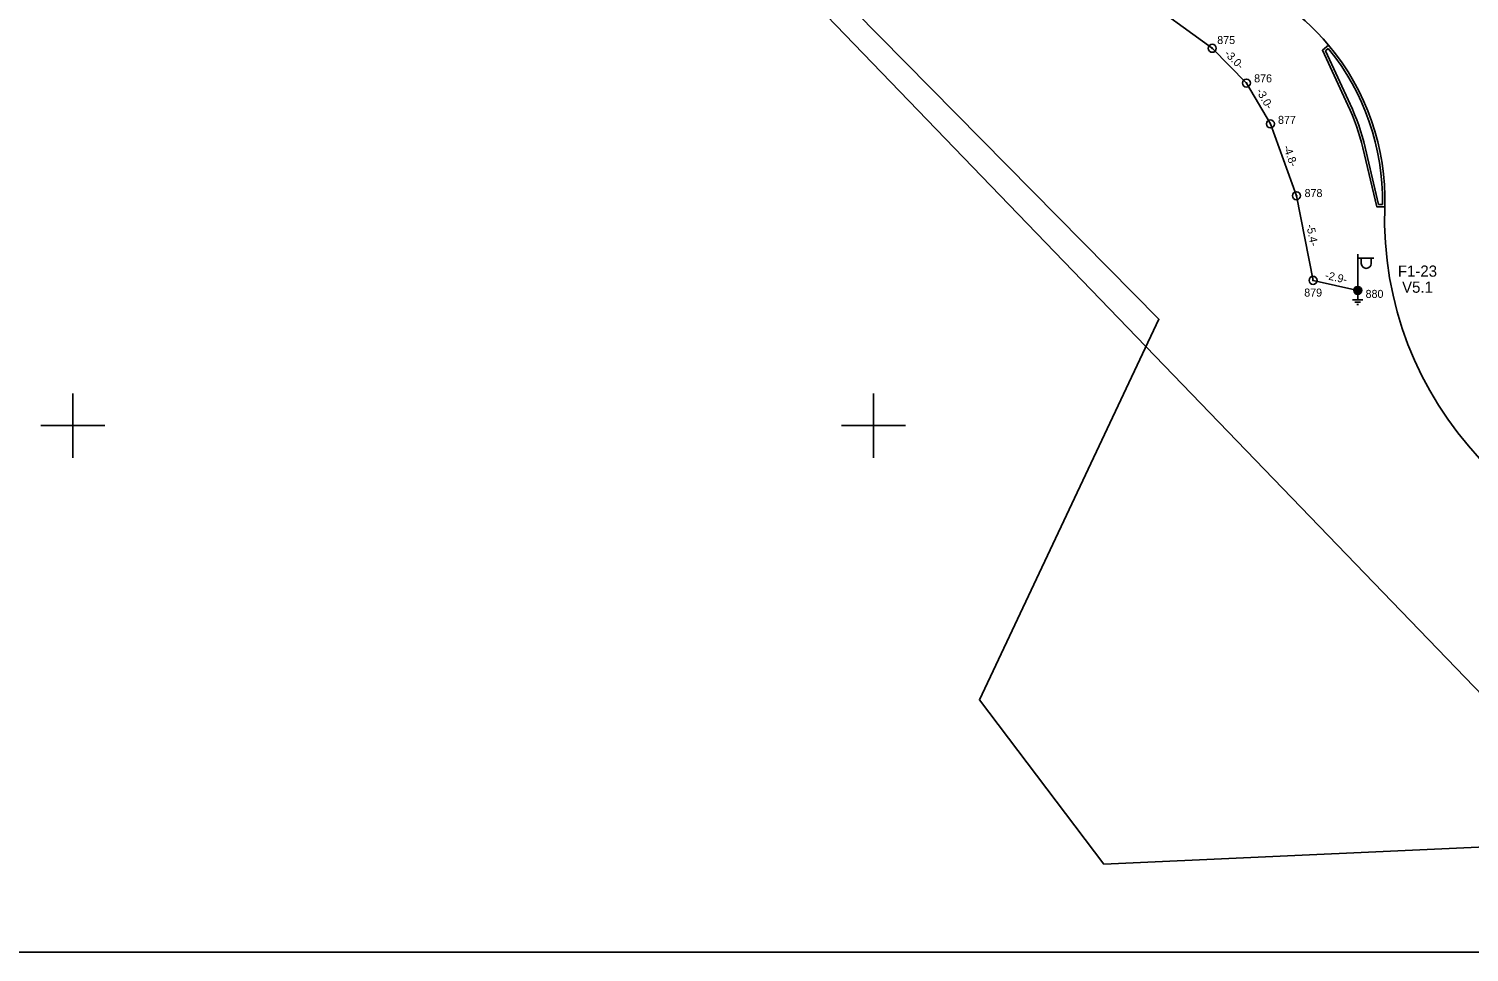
# Model space of a CAD drawing. Extents: x 528816 to 533196, y 6574767 to 6575847.
# Drawn here: x 531597.2 to 531687.2, y 6574767.1 to 6574824.8 of the extents above; entities that cross this region are included whole.
import ezdxf

# ---------------------------------------------------------------- set-up
doc = ezdxf.new("R2010")
doc.units = 0
for name, color, linetype in [('JOONSIDE', 7, 'Continuous'), ('KOORDPUNKT', 7, 'Continuous'), ('MOOTPIIR', 7, 'Continuous'), ('MPKAABEL', 7, 'Continuous'), ('PIIR', 7, 'Continuous'), ('POST', 7, 'Continuous'), ('TEE', 7, 'Continuous'), ('VORK', 7, 'Continuous'), ('VORMISTUS', 7, 'Continuous')]:
    doc.layers.add(name, color=color, linetype=linetype)

msp = doc.modelspace()

# ---------------------------------------------------------------- linework, layer by layer
at = {"layer": 'KOORDPUNKT'}
for centre, radius in [((531671.165, 6574823.559), 0.25), ((531671.165, 6574823.559), 0.025), ((531671.165, 6574823.559), 0.0221), ((531671.165, 6574823.559), 0.0191), ((531671.165, 6574823.559), 0.0161), ((531671.165, 6574823.559), 0.0132), ((531671.165, 6574823.559), 0.0102), ((531671.165, 6574823.559), 0.00726), ((531671.165, 6574823.559), 0.0043), ((531673.302, 6574821.391), 0.25), ((531673.302, 6574821.391), 0.025), ((531673.302, 6574821.391), 0.0221), ((531673.302, 6574821.391), 0.0191), ((531673.302, 6574821.391), 0.0161), ((531673.302, 6574821.391), 0.0132), ((531673.302, 6574821.391), 0.0102), ((531673.302, 6574821.391), 0.00726), ((531673.302, 6574821.391), 0.0043), ((531674.793, 6574818.842), 0.25), ((531674.793, 6574818.842), 0.025), ((531674.793, 6574818.842), 0.0221), ((531674.793, 6574818.842), 0.0191), ((531674.793, 6574818.842), 0.0161), ((531674.793, 6574818.842), 0.0132), ((531674.793, 6574818.842), 0.0102), ((531674.793, 6574818.842), 0.00726), ((531674.793, 6574818.842), 0.0043), ((531676.424, 6574814.355), 0.25), ((531676.424, 6574814.355), 0.025), ((531676.424, 6574814.355), 0.0221), ((531676.424, 6574814.355), 0.0191), ((531676.424, 6574814.355), 0.0161), ((531676.424, 6574814.355), 0.0132), ((531676.424, 6574814.355), 0.0102), ((531676.424, 6574814.355), 0.00726), ((531676.424, 6574814.355), 0.0043), ((531677.463, 6574809.072), 0.25), ((531677.463, 6574809.072), 0.025), ((531677.463, 6574809.072), 0.0221), ((531677.463, 6574809.072), 0.0191), ((531677.463, 6574809.072), 0.0161), ((531677.463, 6574809.072), 0.0132), ((531677.463, 6574809.072), 0.0102), ((531677.463, 6574809.072), 0.00726), ((531677.463, 6574809.072), 0.0043), ((531680.248, 6574808.447), 0.25), ((531680.248, 6574808.447), 0.025), ((531680.248, 6574808.447), 0.0221), ((531680.248, 6574808.447), 0.0191), ((531680.248, 6574808.447), 0.0161), ((531680.248, 6574808.447), 0.0132), ((531680.248, 6574808.447), 0.0102), ((531680.248, 6574808.447), 0.00726), ((531680.248, 6574808.447), 0.0043)]:
    msp.add_circle(centre, radius, dxfattribs=at)
at = {"layer": 'MOOTPIIR'}
msp.add_lwpolyline([(532326.975, 6575157.507), (532011.424, 6575047.308), (531974.249, 6575056.159), (531949.023, 6575045.98), (531934.418, 6575025.179), (531948.58, 6574987.561), (531930.435, 6574980.038), (531915.387, 6575014.558), (531872.016, 6575000.396), (531879.539, 6574971.629), (531794.124, 6574938.436), (531760.931, 6574923.389), (531786.158, 6574793.274), (531744.999, 6574779.555), (531692.776, 6574778.227), (531621.08, 6574852.578), (531554.695, 6574876.477), (531465.739, 6574886.656), (531460.428, 6574919.848), (531387.405, 6574932.24), (531177.628, 6574990.659), (531134.699, 6574992.429), (531095.311, 6575014.115), (530588.571, 6575165.473)], dxfattribs=at)
at = {"layer": 'MPKAABEL'}
for points in [[(531664.956, 6574829.41), (531665.157, 6574828.615), (531666.555, 6574826.912), (531671.165, 6574823.559), (531673.302, 6574821.391), (531674.793, 6574818.842), (531676.424, 6574814.355), (531677.463, 6574809.072), (531680.248, 6574808.447)], [(531664.956, 6574829.41), (531665.157, 6574828.615), (531666.555, 6574826.912), (531671.165, 6574823.559), (531673.302, 6574821.391), (531674.793, 6574818.842), (531676.424, 6574814.355), (531677.463, 6574809.072), (531680.248, 6574808.447)], [(531680.566, 6574807.858), (531679.93, 6574807.858)], [(531680.432, 6574807.708), (531680.064, 6574807.708)], [(531680.248, 6574808.197), (531680.248, 6574807.858)], [(531680.298, 6574807.558), (531680.198, 6574807.558)]]:
    msp.add_lwpolyline(points, dxfattribs=at)
at = {"layer": 'PIIR'}
msp.add_lwpolyline([(531625.06, 6574849.97), (531553.93, 6574874.91), (531734.17, 6574904.2), (531775.01, 6574855.02), (531797.95, 6574827.35), (531815.85, 6574805.79), (531819.42, 6574801.52), (531759.88, 6574776.94), (531664.4, 6574772.63), (531656.62, 6574782.88), (531667.83, 6574806.64)], close=True, dxfattribs=at)
msp.add_lwpolyline([(531625.06, 6574849.97), (531553.93, 6574874.91), (531734.17, 6574904.2), (531775.01, 6574855.02), (531797.95, 6574827.35), (531815.85, 6574805.79), (531819.42, 6574801.52), (531759.88, 6574776.94), (531664.4, 6574772.63), (531656.62, 6574782.88), (531667.83, 6574806.64)], close=True, dxfattribs=at)
msp.add_lwpolyline([(531512.712, 6574767.124), (531433.13, 6574879.76), (531553.93, 6574874.91), (531625.06, 6574849.97), (531667.83, 6574806.64), (531656.62, 6574782.88), (531664.4, 6574772.63), (531759.88, 6574776.94), (531819.42, 6574801.52), (531847.915, 6574767.124)], dxfattribs=at)
msp.add_lwpolyline([(531512.712, 6574767.124), (531433.13, 6574879.76), (531553.93, 6574874.91), (531625.06, 6574849.97), (531667.83, 6574806.64), (531656.62, 6574782.88), (531664.4, 6574772.63), (531759.88, 6574776.94), (531819.42, 6574801.52), (531847.915, 6574767.124)], dxfattribs=at)
at = {"layer": 'POST'}
for p, q in [((531680.248, 6574808.698), (531680.248, 6574810.698)), ((531680.248, 6574810.448), (531681.248, 6574810.448)), ((531680.475, 6574810.127), (531680.475, 6574810.448)), ((531681.087, 6574810.127), (531681.087, 6574810.448)), ((531680.248, 6574808.447), (531680.248, 6574808.447))]:
    msp.add_line(p, q, dxfattribs=at)
for radius in [0.25, 0.225, 0.2, 0.175, 0.15, 0.125, 0.1, 0.075, 0.05, 0.025]:
    msp.add_circle((531680.248, 6574808.447), radius, dxfattribs=at)
msp.add_arc((531680.781, 6574810.127), 0.306, 180, 0, dxfattribs=at)
at = {"layer": 'TEE'}
for points in [[(531678.434, 6574823.752), (531678.044, 6574823.439), (531679.636, 6574820.016)], [(531678.413, 6574823.543), (531678.23, 6574823.396), (531679.772, 6574820.079)], [(531680.565, 6574817.34), (531681.435, 6574813.667), (531681.935, 6574813.652), (531681.935, 6574813.652)], [(531680.711, 6574817.375), (531681.555, 6574813.814), (531681.789, 6574813.806)]]:
    msp.add_lwpolyline(points, dxfattribs=at)
for centre, radius, start, end in [((531666.942, 6574814.112), 15, 39.99008, 72.37984), ((531666.942, 6574814.112), 14.85, 358.82106, 39.42409), ((531666.942, 6574814.112), 15, 358.24231, 39.99008), ((531666.942, 6574814.112), 14, 13.33249, 24.94374), ((531666.942, 6574814.112), 14.15, 13.33249, 24.94374), ((531703.924, 6574812.977), 22, 178.24231, 267.95738)]:
    msp.add_arc(centre, radius, start, end, dxfattribs=at)
at = {"layer": 'VORK'}
for p, q in [((531600, 6574802), (531600, 6574798)), ((531650, 6574802), (531650, 6574798)), ((531598, 6574800), (531602, 6574800)), ((531648, 6574800), (531652, 6574800))]:
    msp.add_line(p, q, dxfattribs=at)
at = {"layer": 'VORMISTUS'}
msp.add_lwpolyline([(533195.3, 6575269.787), (530714.07, 6575269.787), (530714.07, 6574767.124), (533195.3, 6574767.124)], close=True, dxfattribs=at)

# ---------------------------------------------------------------- texts
at = {"layer": 'JOONSIDE'}
for s, rotation, p in [('-3.0-', 314.58742, (531671.885, 6574823.185)), ('-3.0-', 300.32487, (531673.885, 6574820.89)), ('-4.8-', 289.97593, (531675.579, 6574817.412)), ('-5.4-', 281.12628, (531677.039, 6574812.522)), ('-2.9-', 347.36123, (531678.178, 6574809.168))]:
    msp.add_text(s, height=0.5, rotation=rotation, dxfattribs=at).set_placement(p)
at = {"layer": 'KOORDPUNKT'}
for s, p in [('875', (531671.474, 6574823.826)), ('876', (531673.78, 6574821.433)), ('877', (531675.271, 6574818.842)), ('878', (531676.93, 6574814.271)), ('879', (531676.908, 6574808.06)), ('880', (531680.74, 6574807.977))]:
    msp.add_text(s, height=0.5, dxfattribs=at).set_placement(p)
at = {"layer": 'POST'}
for s, p in [('F1-23', (531682.758, 6574809.299)), ('V5.1', (531683.021, 6574808.299))]:
    msp.add_text(s, height=0.7, dxfattribs=at).set_placement(p)

doc.saveas('drawing.dxf')
